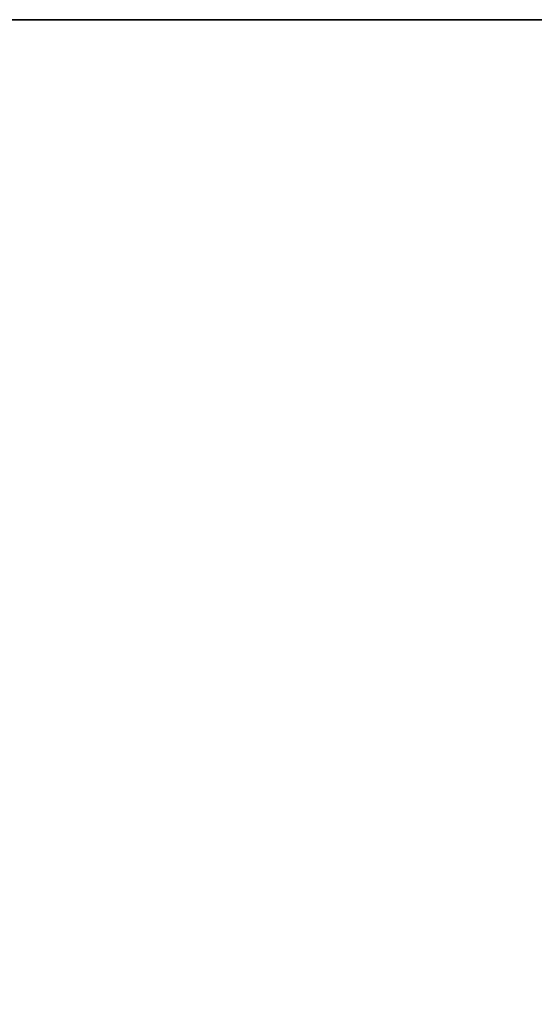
# Model space of a CAD drawing. Header units: millimetres. Extents: x -603 to 3703, y -120 to 249.
# Tile 807 of 1056: x 2044 to 2083, y 156 to 230. Entities that reach past the tile are written whole.
import ezdxf

# ---------------------------------------------------------------- set-up
doc = ezdxf.new("R2010")
doc.units = ezdxf.units.MM
doc.layers.add('152', color=7, linetype='Continuous', true_color=0xffffff)

# ---------------------------------------------------------------- blocks, each defined once
blk = doc.blocks.new('UG_SURFACE_002')
at = {"layer": '152', "color": 252, "linetype": 'Continuous', "lineweight": 35}
for points in [[(2177.5, -30, 2213), (2177.5, 229.8, 2213), (822.5, 229.8, 2213), (822.5, -30, 2213)], [(822.5, 229.8, 2213), (2177.5, 229.8, 2213), (2027.5, 229.8, 2063), (972.5, 229.8, 2063)], [(2027.5, -30, -7), (2027.5, 229.8, -7), (2177.5, 229.8, -7), (2177.5, -30, -7)], [(2177.5, 229.8, 2213), (2177.5, 229.8, -7), (2027.5, 229.8, -7), (2027.5, 229.8, 2063)]]:
    blk.add_3dface(points, dxfattribs=at)

msp = doc.modelspace()

# ---------------------------------------------------------------- linework, layer by layer
at = {"layer": '152', "color": 252, "linetype": 'Continuous', "lineweight": -3, "true_color": 0x939598}
for p, q in [((822.5, 229.8, 2213), (2177.5, 229.8, 2213)), ((2027.5, 229.8, -7), (2177.5, 229.8, -7)), ((2027.5, 229.8, -7), (2177.5, 229.8, -7))]:
    msp.add_line(p, q, dxfattribs=at)

# ---------------------------------------------------------------- block references
msp.add_blockref('UG_SURFACE_002', (0, 0), dxfattribs=at)

doc.saveas('drawing.dxf')
